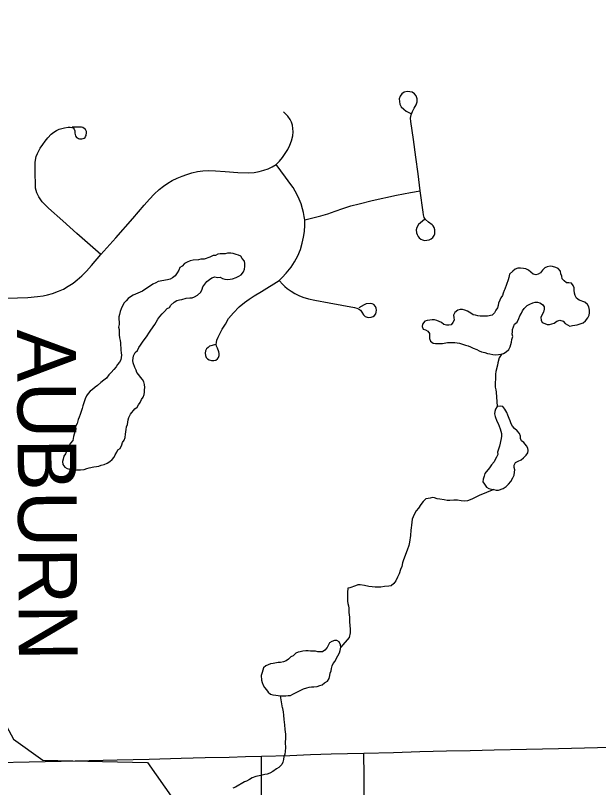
# Model space of a CAD drawing. Extents: x 103424 to 290657, y 38711 to 110967.
# Drawn here: x 134541 to 137541, y 63924 to 67894 of the extents above; entities that cross this region are included whole.
import ezdxf

# ---------------------------------------------------------------- set-up
doc = ezdxf.new("R2010")
doc.units = 0
for name, color, linetype in [('GM_X_County_Road_Text', 7, 'Continuous'), ('GM_X_Minor_Lake', 7, 'Continuous'), ('GM_X_Minor_River', 7, 'Continuous'), ('GM_X_Rail_Line', 7, 'Continuous'), ('GM_X_Township_Road', 7, 'Continuous')]:
    doc.layers.add(name, color=color, linetype=linetype)

msp = doc.modelspace()

# ---------------------------------------------------------------- linework, layer by layer
at = {"layer": 'GM_X_Minor_Lake'}
for points in [[(135174.1, 65892.4), (135182, 65904.6), (135189.9, 65918.8), (135197.9, 65931.1), (135203.7, 65945.3), (135205.6, 65957.4), (135205.4, 65969.5), (135207.3, 65981.6), (135205.1, 65995.7), (135200.9, 66009.8), (135194.7, 66021.8), (135184.5, 66033.8), (135176.3, 66045.8), (135166.1, 66057.7), (135161.9, 66069.8), (135155.7, 66083.8), (135147.3, 66107.9), (135145.1, 66120), (135148.9, 66144.2), (135156.7, 66160.5), (135168.7, 66170.7), (135176.6, 66187), (135184.5, 66199.2), (135194.4, 66213.4), (135218.2, 66246), (135228.1, 66260.3), (135238, 66276.5), (135257.8, 66305), (135265.7, 66317.2), (135273.6, 66331.5), (135283.5, 66345.7), (135295.4, 66360), (135307.4, 66372.3), (135321.3, 66386.6), (135333.3, 66392.8), (135341.3, 66405), (135357.2, 66419.3), (135371.2, 66427.6), (135385.3, 66431.8), (135397.3, 66434), (135419.5, 66440.3), (135437.6, 66442.6), (135449.7, 66442.7), (135461.7, 66446.9), (135477.7, 66455.2), (135495.7, 66471.6), (135501.6, 66485.8), (135505.5, 66497.9), (135525.3, 66526.4), (135539.3, 66536.7), (135551.3, 66544.9), (135567.3, 66549.2), (135581.5, 66547.3), (135593.6, 66547.5), (135605.7, 66541.6), (135617.9, 66537.7), (135632, 66535.9), (135646.1, 66538.1), (135658.2, 66540.3), (135676.2, 66546.6), (135690.3, 66552.8), (135702.3, 66561), (135714.2, 66575.3), (135720.1, 66589.5), (135721.9, 66603.7), (135721.8, 66617.8), (135719.6, 66629.9), (135707.3, 66643.8), (135701.1, 66655.8), (135688.9, 66661.7), (135676.8, 66665.6), (135660.6, 66669.4), (135648.5, 66671.3), (135632.4, 66671.1), (135620.3, 66668.9), (135608.2, 66668.7), (135594.1, 66668.5), (135582, 66666.4), (135570, 66660.2), (135557.9, 66660), (135541.9, 66651.7), (135511.8, 66641.2), (135495.6, 66641), (135483.6, 66636.8), (135455.4, 66636.4), (135439.3, 66632.2), (135425.3, 66626), (135411.2, 66617.7), (135399.3, 66605.4), (135387.3, 66597.2), (135381.4, 66585), (135373.5, 66570.8), (135363.6, 66554.5), (135349.6, 66544.3), (135337.6, 66538.1), (135323.6, 66533.8), (135275.3, 66525.1), (135263.2, 66518.9), (135247.2, 66512.7), (135194.4, 66476.4)], [(137393.2, 66297), (137407.2, 66299.2), (137431.4, 66303.5), (137461.5, 66314), (137473.5, 66324.3), (137485.4, 66338.5), (137493.3, 66352.8), (137495.2, 66364.9), (137495, 66379), (137490.8, 66395.1), (137484.6, 66407.1), (137470.3, 66419), (137441.9, 66430.8), (137427.7, 66440.6), (137421.5, 66454.7), (137417.3, 66466.7), (137415.1, 66480.8), (137414.9, 66492.9), (137410.8, 66505), (137402.6, 66517), (137388.4, 66518.8), (137376.3, 66518.6), (137364.1, 66528.6), (137353.9, 66540.5), (137351.7, 66552.6), (137347.5, 66564.7), (137345.3, 66578.8), (137333.1, 66592.7), (137320.9, 66598.6), (137304.7, 66602.4), (137292.6, 66604.3), (137276.5, 66602), (137264.5, 66595.8), (137252.5, 66583.6), (137242.6, 66571.3), (137230.6, 66563.1), (137218.5, 66560.9), (137204.4, 66562.8), (137192.2, 66574.7), (137179.9, 66584.6), (137167.8, 66590.5), (137155.7, 66592.4), (137139.5, 66594.2), (137125.4, 66594), (137111.3, 66589.8), (137099.3, 66579.5), (137083.4, 66563.2), (137079.6, 66547), (137075.7, 66534.8), (137058.1, 66486.1)], [(135194.4, 66476.4), (135183.2, 66471.5), (135171.2, 66465.3), (135159.1, 66461.1), (135147.1, 66454.9), (135133.1, 66446.6), (135121.1, 66438.4), (135111.1, 66426.1), (135099.2, 66413.9), (135085.4, 66385.5), (135079.5, 66371.3), (135075.7, 66357.1), (135073.8, 66345), (135074.3, 66304.6), (135070.5, 66290.5), (135074.6, 66278.4), (135075, 66252.2), (135077.2, 66236.1), (135079.4, 66222), (135081.5, 66209.9), (135081.7, 66197.8), (135083.8, 66185.7), (135084, 66173.6), (135084.2, 66159.5), (135086.3, 66147.4), (135082.6, 66123.2), (135076.7, 66111), (135066.8, 66098.8), (135058.8, 66086.6), (135046.9, 66074.3), (135033, 66058), (135021, 66045.7), (135009.1, 66029.4), (134995.1, 66019.2), (134981.2, 66006.9), (134963.2, 65990.5), (134951.2, 65982.3), (134937.3, 65970), (134925.3, 65961.7), (134915.4, 65949.5), (134907.4, 65937.3), (134899.5, 65923.1), (134887.9, 65886.6), (134884, 65872.4), (134874.3, 65842.1), (134868.4, 65827.9), (134864.6, 65815.7), (134858.8, 65795.5), (134850.9, 65781.2), (134851, 65767.1), (134847.2, 65752.9), (134839.4, 65728.6), (134835.6, 65708.4), (134823.7, 65694.1), (134815.8, 65679.9), (134804.1, 65651.5), (134798.2, 65639.3), (134790.3, 65627.1), (134786.4, 65612.9), (134782.5, 65600.8), (134784.7, 65584.7), (134795, 65570.7), (134807.2, 65564.8), (134831.4, 65557.1), (134843.5, 65555.2)], [(137058.1, 66486.1), (137056.2, 66480.1), (137050.3, 66465.9), (137046.4, 66453.8), (137038.5, 66441.5), (137032.6, 66429.4), (137026.8, 66415.2), (137024.9, 66403.1), (137021, 66390.9), (137013.1, 66378.7), (137005.2, 66364.5), (136993.3, 66352.2), (136969.1, 66347.8), (136932.8, 66347.4), (136920.7, 66349.2), (136908.5, 66353.1), (136896.4, 66355), (136884.2, 66362.9), (136866, 66372.7), (136853.8, 66378.6), (136841.7, 66382.5), (136829.6, 66382.3), (136817.5, 66378.1), (136801.5, 66365.8), (136795.6, 66353.6), (136795.8, 66341.5), (136798, 66327.4), (136792.1, 66315.2), (136782.1, 66303), (136770.1, 66300.8), (136758, 66300.7), (136745.8, 66304.5), (136733.6, 66314.5), (136709.3, 66326.2), (136697.1, 66328.1), (136685.1, 66328), (136673, 66327.8), (136658.9, 66325.6), (136646.8, 66321.4), (136634.9, 66307.1), (136633, 66295), (136639.2, 66281), (136651.4, 66277.1), (136663.6, 66271.2), (136671.8, 66259.2), (136672.1, 66233), (136676.3, 66218.9), (136690.5, 66209), (136702.7, 66207.2), (136714.8, 66207.3), (136726.9, 66207.5), (136739, 66207.6), (136763.1, 66212), (136801.4, 66212.5), (136825.6, 66208.8), (136856, 66199.1), (136870.2, 66195.3), (136882.3, 66189.4), (136896.5, 66183.5), (136914.8, 66175.7), (136926.9, 66169.8)], [(136926.9, 66169.8), (136939.1, 66163.9), (136955.3, 66160.1), (136969.4, 66156.2), (136981.6, 66154.4), (136997.7, 66150.5), (137009.9, 66148.7), (137026, 66150.9), (137040, 66153.1), (137052.1, 66155.3), (137066.1, 66163.5), (137080.1, 66175.8), (137086, 66190), (137093.7, 66214.3), (137095.6, 66228.5), (137099.4, 66242.7), (137097.3, 66254.7), (137099.1, 66266.9), (137099, 66279), (137102.9, 66293.1), (137108.7, 66307.3), (137122.7, 66317.6), (137130.6, 66335.9), (137136.4, 66350.1), (137144.4, 66362.3), (137150.2, 66374.4), (137158.2, 66386.6), (137174.1, 66403), (137188.1, 66409.2), (137202.2, 66415.5), (137214.2, 66419.7), (137226.3, 66419.8), (137238.5, 66416), (137252.7, 66408.1), (137260.9, 66396.1), (137261, 66384), (137257.2, 66367.8), (137249.3, 66353.6), (137243.4, 66341.4), (137245.6, 66327.3), (137251.8, 66315.3), (137264, 66309.4), (137276.1, 66305.5), (137288.2, 66305.7), (137300.3, 66307.9), (137312.3, 66312), (137326.3, 66322.3), (137342.4, 66326.6), (137358.6, 66322.7), (137368.8, 66310.8), (137381, 66302.9), (137393.2, 66297)], [(134843.5, 65555.2), (134855.6, 65557.4), (134875.8, 65557.6), (134893.9, 65559.9), (134908, 65564.1), (134920, 65568.3), (134944.2, 65572.7), (134958.2, 65574.9), (134970.3, 65577.1), (134982.4, 65581.2), (134998.4, 65585.5), (135012.5, 65591.7), (135026.5, 65600), (135038.5, 65610.2), (135048.4, 65622.5), (135054.3, 65634.6), (135062.2, 65648.9), (135068.1, 65661.1), (135080.1, 65667.3), (135088, 65685.5), (135091.8, 65697.7), (135099.7, 65709.9), (135105.6, 65724.1), (135107.4, 65740.2), (135111.2, 65764.5), (135113, 65778.6), (135116.9, 65790.8), (135120.6, 65815.1), (135124.5, 65827.2), (135132.4, 65843.5), (135156.2, 65872), (135168.2, 65880.2), (135174.1, 65892.4)], [(137014.3, 65452.8), (137026.4, 65453), (137050.5, 65461.4), (137066.5, 65471.7), (137078.5, 65483.9), (137090.4, 65498.2), (137100.3, 65516.5), (137106.1, 65530.7), (137108, 65544.8), (137109.9, 65557), (137107.7, 65569), (137107.5, 65581.1), (137113.4, 65595.3), (137127.4, 65601.6), (137143.5, 65609.8), (137155.4, 65620.1), (137169.4, 65632.4), (137177.3, 65644.6), (137179.2, 65656.7), (137177, 65668.8), (137170.8, 65680.8), (137156.5, 65698.8), (137144.3, 65706.7), (137140.1, 65718.7), (137140, 65730.8), (137133.8, 65744.9), (137121.5, 65758.8), (137109.3, 65770.8), (137099, 65782.7), (137090.8, 65794.7), (137086.6, 65808.8), (137080.4, 65820.8), (137074.1, 65838.9), (137069.9, 65853), (137059.7, 65868.9), (137049.4, 65882.9), (137037.3, 65884.8), (137019.2, 65882.5), (137011.2, 65870.3), (137007.4, 65858.2), (137005.5, 65846), (137009.7, 65832), (137018.1, 65807.9), (137024.3, 65795.9), (137030.5, 65781.8), (137034.7, 65767.8), (137038.9, 65755.7), (137041, 65743.6), (137041.2, 65731.5), (137039.3, 65719.4), (137031.7, 65679)], [(137031.7, 65679), (137022, 65648.6), (137022.2, 65636.5), (137016.3, 65622.3), (137008.4, 65610.1), (137004.5, 65597.9), (136990.6, 65583.6), (136980.7, 65567.3), (136956.8, 65538.8), (136953, 65524.6), (136947.1, 65510.4), (136945.3, 65496.3), (136953.5, 65484.3), (136963.8, 65468.3), (136975.9, 65462.4), (136990.1, 65458.5), (137002.2, 65456.7), (137014.3, 65452.8)], [(135956.6, 64397.9), (135968.6, 64404.1), (135982.7, 64410.4), (136022.7, 64431.1), (136040.8, 64437.4), (136052.9, 64439.6), (136064.9, 64441.7), (136077, 64441.9), (136093.2, 64444.1), (136107.2, 64448.4), (136119.3, 64452.5), (136131.2, 64462.8), (136147.3, 64471.1), (136155.1, 64485.3), (136159, 64499.5), (136160.9, 64511.6), (136164.8, 64523.7), (136166.6, 64535.9), (136170.5, 64550), (136176.4, 64562.2), (136186.3, 64574.5), (136192.2, 64588.7), (136200.1, 64600.9), (136208, 64617.1), (136211.9, 64629.3), (136215.7, 64645.4), (136213.5, 64657.5), (136207.3, 64673.6), (136195.1, 64679.5), (136183, 64679.3), (136169, 64675.1), (136156.9, 64668.9), (136145.1, 64644.5), (136133.2, 64630.2), (136121.2, 64622), (136109.1, 64621.9), (136097, 64621.7), (136084.9, 64625.6), (136058.7, 64625.2), (136046.5, 64627.1), (136034.5, 64626.9), (136020.4, 64624.7), (136006, 64622.1)], [(136006, 64622.1), (135996.2, 64620.4), (135984.2, 64614.2), (135970.2, 64601.9), (135958.2, 64595.7), (135946.3, 64583.4), (135934.3, 64575.2), (135920.2, 64570.9), (135904.1, 64566.7), (135892, 64566.5), (135867.9, 64562.2), (135853.8, 64560), (135841.8, 64555.8), (135829.7, 64549.6), (135817.8, 64539.3), (135810, 64515), (135806.1, 64500.8), (135806.4, 64476.6), (135810.6, 64464.6), (135814.8, 64450.5), (135823, 64438.5), (135833.3, 64426.6), (135841.5, 64414.6), (135853.7, 64404.7), (135865.8, 64400.8), (135880, 64399), (135904.2, 64395.2), (135932.4, 64395.6), (135944.5, 64397.8), (135956.6, 64397.9)]]:
    msp.add_lwpolyline(points, dxfattribs=at)
at = {"layer": 'GM_X_Minor_River'}
for points in [[(137043.9, 66153.8), (137030.2, 66132.8), (137022.4, 66108.5), (137020.6, 66096.4), (137012.9, 66064), (137011.1, 66049.9), (137011.4, 66021.6), (137009.6, 66007.5), (137009.9, 65983.3), (137012.1, 65969.2), (137014.2, 65957.1), (137019.3, 65882.5)], [(137002.2, 65456.7), (136926.9, 65426), (136908.9, 65417.5), (136888.9, 65407), (136866.8, 65398.4), (136850.7, 65396.1), (136834.5, 65397.7), (136816.2, 65401.4), (136796, 65400.9), (136775.8, 65400.5), (136761.7, 65400.2), (136747.5, 65403.9), (136725.2, 65407.5), (136711, 65409.2), (136696.7, 65412.9), (136686.6, 65414.7), (136674.5, 65412.4), (136664.5, 65410.2), (136652.4, 65407.9), (136638.5, 65395.5), (136626.7, 65379.1), (136615, 65360.7), (136603.2, 65346.3), (136593.4, 65331.9), (136587.7, 65315.6), (136581.9, 65303.4), (136580.1, 65289.2), (136578.5, 65273), (136576.7, 65258.9), (136575, 65246.7), (136573.5, 65220.4), (136571.8, 65208.3), (136569.9, 65198.2), (136568.2, 65186), (136564.5, 65167.7), (136556.9, 65145.4), (136537.8, 65094.5), (136532, 65080.2), (136528.4, 65060), (136522.7, 65045.7), (136515.1, 65023.3), (136507.4, 65005), (136497.7, 64986.6), (136487.9, 64972.3), (136473.9, 64961.9), (136461.8, 64959.6), (136439.7, 64957.1), (136421.5, 64954.7), (136403.3, 64954.3), (136391.2, 64954), (136377, 64955.7), (136358.8, 64957.3), (136336.5, 64962.9), (136314.2, 64966.5), (136302, 64966.2), (136290, 64961.9), (136261.9, 64951.2), (136251.9, 64948.9), (136250.3, 64926.7), (136248.7, 64908.5), (136249, 64894.4), (136249.3, 64882.3), (136251.5, 64870.2), (136253.8, 64858.1), (136256.1, 64846.1), (136256.6, 64823.9), (136259.1, 64799.7), (136259.6, 64775.5), (136262, 64757.4), (136262.4, 64739.2), (136262.8, 64719), (136257.3, 64694.7), (136215.7, 64645.4)], [(135914.8, 64333.7), (135904.2, 64395.2)], [(135914.8, 64333.7), (135915.4, 64329.8), (135917.8, 64313.8), (135920.2, 64295.6), (135922.7, 64273.5), (135925.3, 64247.3), (135927.8, 64223.1), (135930.3, 64198.9), (135930.8, 64178.8), (135929.2, 64154.5), (135929.8, 64130.3), (135928.2, 64110.1), (135926.5, 64095.9), (135922.7, 64083.7), (135921, 64067.5), (135917.2, 64055.3), (135911.4, 64043.1), (135895.6, 64026.6), (135883.6, 64020.2), (135865.7, 64005.7), (135849.7, 63997.3), (135835.7, 63992.9), (135823.6, 63990.7), (135803.5, 63986.2), (135777.3, 63981.6), (135759.3, 63973.1), (135745.3, 63964.7), (135729.3, 63956.3), (135719.3, 63954.1), (135673.4, 63926.8), (135659.4, 63920.5)]]:
    msp.add_lwpolyline(points, dxfattribs=at)
at = {"layer": 'GM_X_Rail_Line'}
msp.add_lwpolyline([(121943.9, 72984.2), (122182.1, 72897.3), (122415.6, 72812.4), (124792.9, 71078.1), (125556.8, 70456.6), (126295.9, 69834.8), (126924.8, 69218), (127230.6, 68946.2), (127450.9, 68796.9), (129668, 67771.2), (130803.4, 67235.1), (131559.6, 66894.9), (131970.7, 66637.8), (132157, 66481.8), (132734.1, 65975.1), (133539.6, 65148.6), (133726.4, 65044.7), (134046.1, 64920.1), (134199.7, 64783.1), (134531.9, 64172.6), (134681.3, 64064.6), (135221.1, 64052.1), (135711, 63354.4)], dxfattribs=at)
at = {"layer": 'GM_X_Township_Road'}
for points in [[(136646, 66845.1), (136615.4, 66818.5), (136606.2, 66804.4), (136603.2, 66791.1), (136604.7, 66776.5), (136607.5, 66766.8), (136612.2, 66757.7), (136618.2, 66750.5), (136626.7, 66744.2), (136635, 66739.8), (136645.7, 66737.3), (136670.2, 66740.8), (136680.7, 66746.1), (136688.7, 66753), (136696.2, 66762.8), (136698.3, 66771.7), (136699.6, 66782.4), (136698.3, 66792.3), (136695.2, 66802.9), (136690.9, 66811.4), (136684.5, 66818.1), (136665.8, 66831.2), (136651.5, 66844), (136644.5, 66854.6), (136639.9, 66868.9), (136638.1, 66882.5), (136623.8, 66992.3), (136612.4, 67078.7), (136601, 67165.2), (136588.4, 67256.7), (136574.8, 67349.4), (136574.3, 67365.1), (136576.7, 67383.2), (136584, 67400.8), (136593.1, 67416.6), (136603.1, 67434), (136608.1, 67450.5), (136607.6, 67465.3), (136602.1, 67480.2), (136594.1, 67490.9), (136582.8, 67498.6), (136569.6, 67502), (136556.1, 67502.7), (136541.5, 67499.4), (136528.9, 67490.9), (136520, 67479.2), (136515.1, 67465.9), (136518.7, 67436.9), (136525.9, 67423.8), (136538.5, 67411.6), (136550.9, 67402.3), (136575, 67389.5)], [(134426.5, 66440.8), (134552, 66442.8), (134605.2, 66444.5), (134653.8, 66448.5), (134683, 66452.4), (134706, 66457.1), (134731.4, 66464.7), (134763.4, 66476.9), (134788.6, 66487.3), (134813.1, 66501.2), (134837.7, 66517.5), (134859.5, 66534.4), (134882.9, 66555.3), (134906.6, 66578.3), (134933, 66608.1), (134981.3, 66664.2), (135057.7, 66750.7), (135144.3, 66849.6), (135203.8, 66918.2), (135230.8, 66949.1), (135255.5, 66974.4), (135280.8, 66998.5), (135302.1, 67015.9), (135325.2, 67031.1), (135347.6, 67045.1), (135374, 67058.1), (135398.2, 67068.2), (135423.5, 67076.6), (135448.2, 67083.9), (135478.6, 67091.2), (135504.9, 67094.6), (135535.8, 67096.3), (135570.1, 67095.7), (135619.6, 67091.2), (135685.3, 67086.2), (135739.2, 67084.4), (135770, 67086.7), (135794.4, 67091.3), (135819.4, 67097.8), (135841.5, 67105.3), (135861.9, 67114.8), (135883, 67127.2), (135900.4, 67143.9), (135915.6, 67163.2), (135929.5, 67183.6), (135941.8, 67204.7), (135953.3, 67227.2), (135961.7, 67249.6), (135967.9, 67275.5), (135969.6, 67296.3), (135968.5, 67313.1), (135966.3, 67330.2), (135961.4, 67344.7), (135953.9, 67359), (135941.7, 67375.7), (135920.1, 67399.1)], [(134981.3, 66664.2), (134857.5, 66773.4), (134784.5, 66837.8), (134711.4, 66902.2), (134679, 66935.5), (134661.3, 66961), (134651.5, 66982.6), (134645.1, 67005.6), (134643.2, 67101.2), (134642.7, 67138), (134643.7, 67149.7), (134647.6, 67167.9), (134654, 67184.5), (134668.2, 67211), (134682.4, 67231.1), (134694.7, 67247.8), (134707.9, 67264), (134725, 67283.1), (134732.3, 67289.2), (134743.2, 67296.8), (134752.7, 67302.7), (134765.7, 67309.1), (134779.1, 67313.4), (134792.7, 67316.9), (134812.3, 67318.9), (134822.4, 67319.2), (134831.4, 67318.4), (134837.6, 67315.4), (134842.8, 67309.8), (134845.9, 67300.8), (134847.5, 67288.1), (134848.4, 67282), (134849.7, 67275.7), (134852.2, 67271), (134855.8, 67267.1), (134860.2, 67263.8), (134865.2, 67261.3), (134870.9, 67259.7), (134882.5, 67259.1), (134889.2, 67260.5), (134894.4, 67263.3), (134899.1, 67266.8), (134902.1, 67271.3), (134904.9, 67276.5), (134906.5, 67291.4), (134906, 67298), (134904.1, 67303.5), (134901.6, 67307.4), (134895.5, 67312.9), (134887.8, 67317), (134881.4, 67319), (134875.1, 67319.8), (134848.6, 67320.2), (134832.9, 67319.2)], [(135572, 66202.8), (135540, 66192.8), (135531.8, 66187.2), (135524.3, 66179), (135519.5, 66169.2), (135517.2, 66157.7), (135519.1, 66145.7), (135523.2, 66136), (135528.7, 66128.1), (135538.5, 66122.5), (135549.7, 66119.5), (135561.1, 66119.2), (135571.8, 66122.2), (135580.7, 66128.1), (135586.3, 66136), (135588.9, 66145.7), (135589.7, 66155.4), (135588.2, 66165.1), (135580.7, 66182.6), (135576.2, 66193), (135574.5, 66202.2), (135575.4, 66212.9), (135577.6, 66223.8), (135584.1, 66239.5), (135605.5, 66281.1), (135621.1, 66307.4), (135638.1, 66335.3), (135663, 66365.1), (135692.9, 66395.5), (135720.3, 66417.9), (135743.2, 66434.9), (135769.6, 66452.3), (135806.6, 66475.2), (135897.6, 66531.3), (135912.5, 66546), (135934, 66568.4), (135958.9, 66599.8), (135976.4, 66626.4), (135993.2, 66657.6), (136007.1, 66690.7), (136017, 66722.7), (136023.5, 66753.7), (136027.6, 66783.6), (136029.6, 66816.4), (136029.4, 66843.5), (136026.5, 66859.5), (136022.3, 66880.1), (136017.5, 66900.4), (136010.5, 66924.7), (136000.6, 66950.1), (135990, 66972), (135980.5, 66989.7), (135969.2, 67008.6), (135957.7, 67024.4), (135930.5, 67061.9), (135883, 67127.2)], [(136029.4, 66843.5), (136070.8, 66852.5), (136112.4, 66863.1), (136148.3, 66873.5), (136186, 66887.4), (136226, 66901.6), (136267, 66914.6), (136310.1, 66925.7), (136375.9, 66942), (136501.8, 66970.1), (136573.6, 66983.8), (136623.8, 66992.3)], [(135897.6, 66531.3), (135917, 66509.8), (135927.3, 66499.9), (135938.4, 66490.4), (135958.8, 66475.9), (135977.9, 66464.6), (135998.4, 66454.6), (136020.2, 66445), (136049.2, 66437.1), (136080.6, 66430.7), (136154.7, 66417), (136285.4, 66392.9), (136297, 66389.5), (136306.7, 66385.1), (136315.6, 66377.7), (136323.3, 66368.3), (136332.4, 66354.7), (136340.8, 66345.8), (136350.1, 66342.5), (136359.8, 66341.1), (136372, 66341.8), (136381.9, 66345.9), (136389.1, 66351.4), (136394.6, 66360), (136397.1, 66368.2), (136397.9, 66377.9), (136396.5, 66388.7), (136392.9, 66397.8), (136384.1, 66407.2), (136376.4, 66411.1), (136365.6, 66413), (136345.1, 66410.5), (136335.7, 66406.4), (136307.5, 66389.8)], [(134446.7, 64052.2), (134611.7, 64056), (134776.8, 64059.7), (134920.5, 64063), (135064.1, 64066.2), (135229.1, 64070.4), (135394.1, 64074.6), (135517.5, 64077.8), (135640.8, 64080.9), (135724, 64083.5), (135807.2, 64086), (135952.1, 64089.5), (136059, 64093.4), (136165.9, 64097.3), (136249.9, 64099), (136333.9, 64100.7), (136485.6, 64105), (136621.9, 64108.9), (136758, 64112.8), (136881.3, 64115.3), (137004.6, 64117.9), (137169.6, 64121.7), (137334.7, 64125.5), (137468.3, 64128.6), (137602, 64131.7)], [(135810.8, 63629.5), (135794, 63601.3), (135788.1, 63591.6), (135785.2, 63582.3), (135786, 63572.9), (135788.9, 63566.4), (135793.9, 63559.3), (135800.8, 63554.8), (135809.2, 63553), (135818.3, 63553.7), (135825.5, 63558), (135830.2, 63564.5), (135833.6, 63571.6), (135835.2, 63578.7), (135832.8, 63592.4), (135823.1, 63609.5), (135817.1, 63621.1), (135812.1, 63633.4), (135808.8, 63646.2), (135808.1, 63765.1), (135807.4, 63884.2), (135807.2, 64086)], [(136335.2, 63865.6), (136334.6, 63983.1), (136333.9, 64100.7)]]:
    msp.add_lwpolyline(points, dxfattribs=at)

# ---------------------------------------------------------------- texts
at = {"layer": 'GM_X_County_Road_Text'}
msp.add_text('AUBURN', height=301.87, rotation=270.3231, dxfattribs=at).set_placement((134549.3, 66279.1))

doc.saveas('drawing.dxf')
